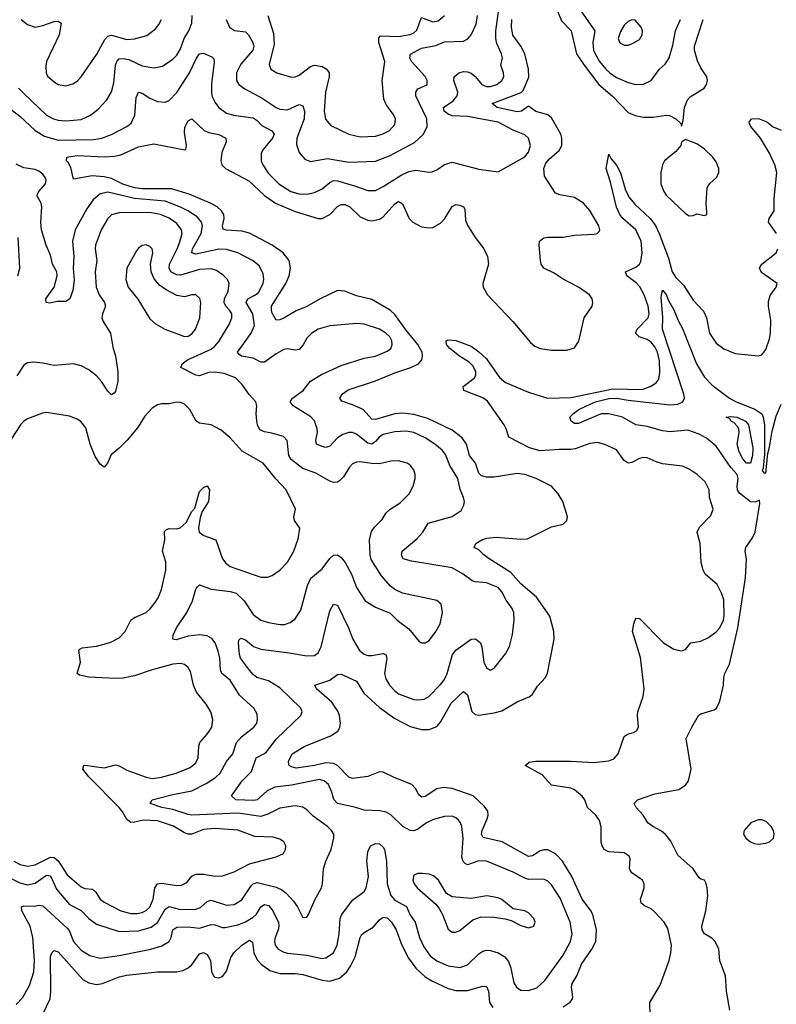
# Model space of a CAD drawing. Header units: inches. Extents: x 1834610 to 2027685, y 642842 to 774116.
# Tile 542 of 632: x 1980909 to 1984865, y 730141 to 735289. Entities that reach past the tile are written whole.
import ezdxf

# ---------------------------------------------------------------- set-up
doc = ezdxf.new("R2010")
doc.units = ezdxf.units.IN
doc.header["$MEASUREMENT"] = 0
doc.layers.add('B9783', color=7, linetype='Continuous')

msp = doc.modelspace()

# ---------------------------------------------------------------- linework, layer by layer
at = {"layer": 'B9783', "color": 5}
for points, elevation in [([(1980792.6, 734872.6), (1980910, 734785), (1980989.4, 734709.4), (1981039.1, 734679.1), (1981110, 734658.9), (1981297.2, 734662.8), (1981338.7, 734670), (1981390, 734689), (1981469.8, 734730), (1981491.6, 734748.4), (1981510.4, 734789.6), (1981518.7, 734881.3), (1981530, 734910.3), (1981550, 734904.7), (1981590, 734877.7), (1981630, 734860.2), (1981670, 734858.2), (1981690, 734865.8), (1981730, 734908.1), (1981796.4, 735010), (1981833, 735087), (1981850, 735109.2), (1981870, 735112.9), (1981914, 735094), (1981924.4, 735084.4), (1981926.5, 735066.5), (1981912.4, 734952.4), (1981911.8, 734911.8), (1981914.6, 734890), (1981932.1, 734852), (1981950, 734829.2), (1981990, 734799.8), (1982026.8, 734790), (1982130, 734775.3), (1982150, 734762.3), (1982175.6, 734735.6), (1982227.5, 734707.5), (1982238.9, 734690), (1982231.5, 734670), (1982181.8, 734610), (1982171.3, 734590), (1982171.3, 734550), (1982179.7, 734530), (1982210, 734484.2), (1982264.2, 734430), (1982326.3, 734390), (1982370, 734377.5), (1982410, 734376.8), (1982450, 734385.7), (1982490, 734405), (1982530, 734437.4), (1982550, 734447.8), (1982570, 734446.4), (1982660.4, 734420.4), (1982730, 734395.2), (1982770, 734396.3), (1982810, 734415.8), (1982903.8, 734476.2), (1982944.5, 734495.5), (1982981, 734501), (1983048.3, 734491.7), (1983066, 734494), (1983090, 734504.2), (1983130, 734531.4), (1983170, 734543.2), (1983310, 734507.7), (1983410, 734494), (1983550, 734571.1), (1983570, 734595.2), (1983579.9, 734630), (1983570, 734669.7), (1983550, 734685.8), (1983490, 734710.5), (1983410, 734752.2), (1983250, 734781.8), (1983170, 734785.4), (1983150, 734794.3), (1983128.9, 734811.1), (1983125, 734830), (1983175.3, 734864.7), (1983195.8, 734890), (1983199.3, 734910), (1983179.4, 734970), (1983180.5, 734990), (1983205.5, 735010), (1983230, 735017.4), (1983250, 735016.6), (1983269, 735009), (1983291.4, 734991.4), (1983325.6, 734950), (1983350, 734939.1), (1983370, 734938.4), (1983404, 734950), (1983429.8, 734970), (1983440.3, 734990), (1983439.3, 735010), (1983424.1, 735050), (1983433, 735090), (1983429, 735110), (1983404.7, 735164.7), (1983398.5, 735190), (1983399.1, 735230), (1983411.7, 735330)], 340), ([(1980903.2, 734930), (1980930, 734902), (1981049.3, 734790), (1981085.7, 734770), (1981110, 734762.8), (1981150, 734759.5), (1981230, 734767.3), (1981278.9, 734790), (1981318.8, 734821.2), (1981365.1, 734870), (1981388.5, 734911.5), (1981401.1, 734958.9), (1981409.9, 735050.1), (1981416.5, 735070), (1981430, 735083.5), (1981450, 735086.3), (1981480.4, 735080.4), (1981550, 735048.1), (1981610, 735036.3), (1981655.1, 735044.9), (1981710, 735081.8), (1981730, 735103.2), (1981750, 735136.9), (1981769.9, 735190.1), (1981793, 735230), (1981808.5, 735270), (1981811, 735310)], 360), ([(1980916.4, 735290), (1980950, 735263.1), (1980990, 735250.2), (1981030, 735258.4), (1981090, 735279.2), (1981110, 735281.7), (1981126.4, 735270), (1981115.2, 735210), (1981050.2, 735070), (1981046.4, 735046.4), (1981047.1, 735010), (1981054.1, 734994.1), (1981090, 734963.1), (1981110.2, 734950.2), (1981150, 734942), (1981186.6, 734953.4), (1981211.2, 734968.8), (1981230.5, 734989.5), (1981312.2, 735107.8), (1981354.5, 735185.5), (1981370, 735202.7), (1981390, 735206.9), (1981470, 735185.5), (1981510, 735188.6), (1981573.4, 735206.6), (1981619.4, 735240.6), (1981637.2, 735262.8), (1981650.7, 735290)], 380), ([(1983750, 730127.7), (1983787.2, 730152.8), (1983800.3, 730170), (1983801.2, 730178.8), (1983794.9, 730230), (1983797.2, 730250), (1983822.1, 730290), (1983846, 730350), (1983900.5, 730430), (1983920.9, 730470), (1983925.5, 730530), (1983906.6, 730610), (1983893.8, 730633.8), (1983850.5, 730690), (1983795.9, 730810), (1983747.5, 730890), (1983710, 730927.4), (1983670, 730947.8), (1983650, 730948.6), (1983630, 730942.6), (1983590, 730916.5), (1983570, 730913.4), (1983431, 730991), (1983332.5, 731012.5), (1983324.4, 731030), (1983326.9, 731050), (1983353.6, 731110), (1983358.4, 731130), (1983356.4, 731150), (1983337.3, 731177.3), (1983279.7, 731230), (1983170, 731269.2), (1983125.2, 731274.8), (1983090, 731268.2), (1983030, 731226.9), (1983010, 731224.4), (1982995.4, 731235.4), (1982978.1, 731270), (1982959.8, 731290), (1982866.7, 731326.7), (1982810, 731354.9), (1982790, 731356.8), (1982730, 731332), (1982650, 731320.7), (1982630, 731329), (1982570, 731389.9), (1982550, 731400.6), (1982510, 731403.4), (1982450, 731388.7), (1982355, 731375.1), (1982330, 731381.7), (1982317.6, 731390), (1982316.3, 731396.3), (1982315.4, 731410), (1982333.3, 731450), (1982399.7, 731490), (1982536.2, 731543.8), (1982573.6, 731570), (1982583, 731590), (1982585.9, 731610), (1982581.9, 731650), (1982573.4, 731673.4), (1982540.4, 731720.4), (1982460.5, 731790), (1982452.7, 731810), (1982530, 731836.2), (1982570, 731865.7), (1982590, 731867.6), (1982670.7, 731830.7), (1982708.3, 731768.3), (1982790, 731692.5), (1982870, 731635.9), (1982950, 731594), (1983010, 731578.4), (1983050, 731577.6), (1983090, 731592.5), (1983110, 731615.4), (1983164.5, 731715.5), (1983230, 731775.6), (1983250, 731758.9), (1983272.3, 731672.3), (1983290, 731656.9), (1983310, 731653.4), (1983390, 731664.2), (1983430, 731674.7), (1983510, 731721.7), (1983576, 731750), (1983590, 731762), (1983615.8, 731804.2), (1983658.7, 731850), (1983668.6, 731871.4), (1983702.8, 732050), (1983701.2, 732090), (1983681.3, 732170), (1983611.7, 732270), (1983530, 732338.9), (1983477.7, 732397.7), (1983364.4, 732470), (1983335.4, 732490), (1983310, 732517), (1983285.2, 732530), (1983293.2, 732550), (1983326, 732570), (1983350, 732578), (1983402.7, 732582.7), (1983530, 732572.9), (1983564.9, 732575.1), (1983690, 732637.6), (1983750, 732650.7), (1983769.3, 732670), (1983774, 732690), (1983748.4, 732770), (1983725.1, 732810), (1983689.7, 732850), (1983610, 732889.8), (1983550, 732911.1), (1983510, 732915.3), (1983390, 732896.2), (1983350, 732896.2), (1983323.1, 732903.1), (1983310, 732918), (1983291.5, 732970), (1983261.2, 733010), (1983245, 733070), (1983222.8, 733102.8), (1983170, 733142.2), (1983043.4, 733203.4), (1982970, 733225.1), (1982910, 733231.5), (1982870, 733227.7), (1982770, 733197.9), (1982750, 733200.2), (1982704.8, 733250), (1982650, 733275.5), (1982593.5, 733293.5), (1982583.1, 733310), (1982595, 733330), (1982626.8, 733353.2), (1982770, 733401), (1982870, 733443.1), (1982953.7, 733470), (1982994.5, 733490), (1983012.5, 733510), (1983015.8, 733530), (1983012.7, 733550), (1982991.5, 733590), (1982927.4, 733667.4), (1982870, 733747), (1982846, 733770), (1982750, 733826.4), (1982670, 733844.2), (1982610, 733868.5), (1982570, 733872.2), (1982480.6, 733830), (1982410.7, 733789.3), (1982354.1, 733765.9), (1982290, 733728.2), (1982270, 733718.8), (1982250, 733718.5), (1982230, 733754.7), (1982224.9, 733770), (1982225.6, 733790), (1982301.1, 733910), (1982317.5, 733950), (1982325.4, 733990), (1982318, 734030), (1982287.4, 734070), (1982229.1, 734110), (1982110, 734172.3), (1982070, 734183.2), (1981988.3, 734188.3), (1981973.8, 734193.8), (1981969.3, 734209.3), (1981978.2, 734250), (1981976.7, 734270), (1981964.8, 734290), (1981941.8, 734310), (1981910, 734328.1), (1981796, 734376), (1981703.7, 734403.7), (1981550, 734403.6), (1981510, 734409.4), (1981449, 734429), (1981390, 734458.3), (1981350, 734466.2), (1981287.6, 734472.4), (1981190, 734455.3), (1981176.3, 734516.3), (1981162.4, 734542.4), (1981153.2, 734550), (1981155.3, 734570), (1981210, 734578.4), (1981350, 734570.7), (1981405.2, 734574.8), (1981437.4, 734582.6), (1981530, 734623.2), (1981610, 734640.3), (1981772.6, 734607.4), (1981777.2, 734610), (1981780.5, 734630), (1981770, 734698), (1981772.5, 734727.5), (1981790, 734760.3), (1981810, 734770.3), (1981873.4, 734710), (1981898.9, 734698.9), (1981950, 734688.4), (1981987, 734670), (1981989, 734650), (1981966, 734594), (1981961.3, 734550), (1981965.8, 734530), (1981985.4, 734510), (1982106.4, 734446.4), (1982188.4, 734370), (1982245.9, 734330), (1982350, 734286), (1982470, 734248.9), (1982490, 734248.8), (1982529.9, 734270.1), (1982570, 734312.6), (1982590, 734322.8), (1982610, 734322.2), (1982635.2, 734310), (1982690, 734258), (1982730, 734240.2), (1982750, 734237.1), (1982790, 734246), (1982810, 734258.2), (1982870, 734325.4), (1982890, 734337.6), (1982910, 734325.7), (1982945.4, 734250), (1982964.7, 734230), (1983010, 734205.8), (1983050, 734200.6), (1983070, 734202.9), (1983110, 734224.7), (1983131.2, 734250), (1983170, 734312.4), (1983190, 734322.9), (1983210, 734319.7), (1983230.1, 734310.1), (1983237.3, 734297.3), (1983240.4, 734240.5), (1983250, 734213.7), (1983290, 734150.3), (1983335.8, 734090), (1983355.6, 734050), (1983359.7, 734010), (1983331.1, 733910), (1983332.3, 733890), (1983355.5, 733850), (1983487.2, 733710), (1983580.1, 733600.1), (1983602.1, 733582.1), (1983630.8, 733570), (1983690, 733560.2), (1983770, 733561.3), (1983810, 733572.7), (1983831.8, 733608.2), (1983860.3, 733730), (1983902, 733790), (1983906.6, 733810), (1983902, 733830), (1983887.8, 733850), (1983831.1, 733890), (1983751.3, 733931.3), (1983703.9, 733963.9), (1983649.2, 733990), (1983635.6, 734010), (1983631.4, 734030), (1983624.8, 734110), (1983627.7, 734130), (1983650, 734147.4), (1983670, 734151.3), (1983750, 734151.9), (1983810, 734161.3), (1983913.5, 734166.5), (1983928.9, 734171.1), (1983938.5, 734181.5), (1983941.5, 734190), (1983936.5, 734210), (1983890, 734290.8), (1983857.7, 734330), (1983810, 734359.6), (1983732.4, 734372.4), (1983710, 734382.3), (1983652.5, 734470), (1983649.9, 734510), (1983660.8, 734539.2), (1983678.7, 734561.3), (1983730, 734604.6), (1983744.1, 734630), (1983744.4, 734670), (1983738.7, 734690), (1983690, 734776.2), (1983670.3, 734790.3), (1983608.4, 734808.4), (1983570, 734835.8), (1983533.4, 734810), (1983510, 734806.2), (1983405.2, 734830), (1983379.5, 734850), (1983531.7, 734908.3), (1983541.8, 734918.2), (1983571.2, 734988.8), (1983570, 735029.2), (1983549.9, 735110), (1983529.9, 735150), (1983487.9, 735207.9), (1983480.8, 735250), (1983481.4, 735290)], 320), ([(1981989.5, 735289.5), (1982006.9, 735250), (1982032.9, 735232.8), (1982090, 735224.7), (1982106.2, 735210), (1982127.6, 735170), (1982134.1, 735150), (1982127.5, 735130), (1982064.6, 735055.4), (1982042.3, 735010), (1982042.9, 734970), (1982054.9, 734950), (1982086.3, 734926.3), (1982177.8, 734877.8), (1982250, 734829.4), (1982270, 734820.5), (1982310, 734818), (1982370, 734845.4), (1982390, 734838.7), (1982397.7, 734810), (1982396.1, 734770), (1982358.3, 734670), (1982355.6, 734635.6), (1982370, 734594.9), (1982399.7, 734559.7), (1982430, 734547.9), (1982517.9, 734562.1), (1982630, 734544.2), (1982770, 734548.9), (1982843.5, 734576.5), (1982973.2, 734646.8), (1983019.8, 734690), (1983040.3, 734730), (1983037, 734770), (1982980.2, 734890), (1982980.2, 734910), (1982990, 734927.9), (1983034.6, 734945.4), (1983039.7, 734950), (1983040.3, 734970), (1983030, 734991.6), (1982957.1, 735070), (1982948.2, 735090), (1982951.7, 735108.3), (1983010, 735140.3), (1983085.7, 735154.3), (1983130, 735172.7), (1983230, 735177.1), (1983252, 735188.1), (1983270.4, 735209.6), (1983295, 735265), (1983302.7, 735310)], 360), ([(1982206.9, 735310), (1982236.7, 735216.7), (1982239.3, 735160.7), (1982213.7, 735053.7), (1982222.3, 735030), (1982253.4, 735010), (1982330, 734987.2), (1982350, 734989.3), (1982370, 734998.9), (1982430, 735043), (1982450, 735050.1), (1982490, 735044.3), (1982512.3, 735032.3), (1982521, 735021), (1982526.5, 735010), (1982527.8, 734990), (1982508, 734910), (1982501.4, 734810), (1982508.8, 734768.8), (1982535.3, 734735.3), (1982630, 734690.2), (1982690, 734676.1), (1982770, 734679.2), (1982804.5, 734690), (1982842.4, 734710), (1982870, 734740.5), (1982873.6, 734770), (1982866, 734790), (1982824.9, 734844.9), (1982813.7, 734873.7), (1982803.9, 734970), (1982818.9, 735070), (1982787.2, 735170), (1982786.7, 735193.3), (1982795.1, 735204.9), (1982890, 735200.1), (1982950, 735210.7), (1982970, 735219.8), (1982985.5, 735234.5), (1983010, 735299.6), (1983070, 735278), (1983096.6, 735283.4), (1983129.8, 735310)], 380), ([(1983722, 735330), (1983742.1, 735282.2), (1983792.6, 735230), (1983820.5, 735110), (1983860.3, 735050), (1983937.1, 734950), (1984008.2, 734888.2), (1984090, 734803.2), (1984126.9, 734786.9), (1984170, 734779.3), (1984220.4, 734779.6), (1984290, 734789.4), (1984307, 734787), (1984340.5, 734770), (1984365.2, 734745.2), (1984370, 734732), (1984378.9, 734761.1), (1984384.2, 734830), (1984400.3, 734870), (1984414.2, 734885.7), (1984487.6, 734930), (1984500.5, 734950), (1984505.1, 734970), (1984501.1, 734990), (1984470, 735036.3), (1984453.6, 735073.6), (1984437.8, 735130), (1984436.7, 735150), (1984482.6, 735290)], 320), ([(1983846, 735330), (1983916.4, 735230), (1983905.7, 735170), (1983910.1, 735130), (1983917.1, 735110), (1983940.8, 735070), (1983974.1, 735030), (1983994.6, 735010), (1984030, 734986.5), (1984090, 734960.5), (1984130, 734950.2), (1984170, 734951.2), (1984210, 734971.3), (1984252.7, 735027.3), (1984284.2, 735055.8), (1984304.4, 735090), (1984323.9, 735156.1), (1984338.3, 735230), (1984363.4, 735290)], 340), ([(1984866.5, 734170), (1984824.8, 734230), (1984828.1, 734250), (1984853.2, 734290), (1984853, 734353), (1984868.1, 734490), (1984857.5, 734530), (1984829.9, 734590), (1984782.1, 734670), (1984731.7, 734730), (1984722.3, 734750), (1984724.1, 734755.9), (1984736.2, 734770), (1984771.3, 734771.3), (1984814.7, 734754.7), (1984848, 734728), (1984890, 734710.2)], 280), ([(1984204.8, 730084.8), (1984203.1, 730150), (1984258.4, 730241.6), (1984304.6, 730370), (1984313.6, 730410), (1984316.3, 730450), (1984297.2, 730537.2), (1984278.7, 730570), (1984230, 730622.8), (1984210, 730640.3), (1984175.8, 730655.8), (1984158.7, 730670), (1984155.6, 730690), (1984174.2, 730750), (1984174.2, 730770), (1984165.4, 730790), (1984110, 730828.6), (1984101.8, 730841.8), (1984098, 730850), (1984100.7, 730900.7), (1984095.7, 730915.7), (1984070, 730933.3), (1983990, 730938.7), (1983964.4, 730950), (1983953.9, 730970), (1983950, 730989.3), (1983948.7, 731068.7), (1983941.3, 731101.3), (1983922, 731130), (1983878.1, 731170), (1983863.7, 731210), (1983849.5, 731229.5), (1983810, 731262), (1983790, 731271.8), (1983690, 731286), (1983640.3, 731340.3), (1983551.8, 731390), (1983573.5, 731406.5), (1983608.3, 731411.7), (1983790, 731412.8), (1983910, 731405.6), (1983990, 731413), (1984015, 731425), (1984037.6, 731450), (1984070, 731540.5), (1984086.5, 731553.5), (1984118.8, 731561.2), (1984134.5, 731570), (1984144.2, 731590), (1984139.3, 731650), (1984141.8, 731670), (1984168.4, 731750), (1984174.7, 731790), (1984154.2, 731954.2), (1984113.3, 732090), (1984119.7, 732130), (1984130, 732159.1), (1984150, 732158.4), (1984274.6, 732030), (1984330, 731998.2), (1984370, 731989), (1984390, 731995.3), (1984418.7, 732030), (1984470, 732039.8), (1984510, 732058.2), (1984550, 732088.1), (1984569.8, 732110), (1984588.4, 732150), (1984592, 732170), (1984590, 732255.1), (1984578.6, 732290), (1984555, 732335), (1984493.5, 732390), (1984482.2, 732410), (1984472.7, 732450), (1984466.2, 732550), (1984452, 732610), (1984463.9, 732636.1), (1984522.7, 732697.3), (1984534.5, 732730), (1984515.5, 732790), (1984513.3, 732830), (1984492.2, 732872.2), (1984451.2, 732911.2), (1984410, 732939.2), (1984375.2, 732955.2), (1984270, 732967.2), (1984236.9, 732976.9), (1984190, 732998.7), (1984170, 733000.3), (1984150, 732994.8), (1984110, 732973.5), (1984090, 732970.8), (1984070, 732984.4), (1984030, 733039.7), (1983967.7, 733067.7), (1983930, 733078.5), (1983890, 733073.4), (1983814.2, 733045.8), (1983790, 733041.3), (1983730, 733042.2), (1983630, 733035.2), (1983574.5, 733050), (1983466.8, 733106.8), (1983453.2, 733150), (1983442.1, 733170), (1983354.7, 733294.7), (1983330, 733311.9), (1983231.3, 733350), (1983228.4, 733370), (1983285.3, 733414.7), (1983294.4, 733430), (1983294.8, 733450), (1983278.8, 733478.8), (1983258.5, 733498.5), (1983208.2, 733530), (1983157.4, 733570), (1983140.5, 733590), (1983139, 733610), (1983150, 733614.9), (1983190, 733611.6), (1983270, 733581.5), (1983310, 733552.6), (1983350, 733515), (1983418.2, 733418.2), (1983450, 733391), (1983570, 733341.2), (1983669.6, 733309.6), (1983793.2, 733313.2), (1984010, 733358.9), (1984164.1, 733355.9), (1984205.4, 733370), (1984236.4, 733390), (1984250.7, 733410), (1984256.4, 733443.5), (1984255.1, 733504.9), (1984244.1, 733550), (1984230, 733578.4), (1984210, 733602.5), (1984190, 733616.3), (1984148.5, 733630), (1984129.2, 733650), (1984138.4, 733670), (1984195.1, 733730), (1984200.8, 733750), (1984195.4, 733790), (1984173.4, 733850), (1984151.9, 733891.9), (1984133.1, 733913.1), (1984084.2, 733950), (1984076.8, 733970), (1984130, 733994.9), (1984149.3, 734010), (1984156.4, 734023.6), (1984164.1, 734070), (1984157.6, 734130), (1984129.8, 734189.8), (1984061.9, 734250), (1984047.5, 734270), (1984030, 734309), (1983998.6, 734438.6), (1983974.7, 734510), (1983990, 734584.7), (1984001.4, 734561.4), (1984030, 734528), (1984050, 734488), (1984077.2, 734397.2), (1984097.4, 734357.4), (1984124.7, 734324.7), (1984204.7, 734250), (1984232.6, 734212.6), (1984253, 734170), (1984301.5, 734041.5), (1984320.5, 733970), (1984340.1, 733940.1), (1984380.2, 733900.2), (1984430, 733822), (1984484.2, 733764.2), (1984500.8, 733730), (1984515.6, 733650), (1984550, 733597.1), (1984590, 733567.7), (1984650, 733543.8), (1984770, 733530.4), (1984790, 733536.4), (1984810, 733563.7), (1984830, 733620.5), (1984834.4, 733650), (1984836.8, 733716.8), (1984824.7, 733790), (1984824.7, 733815.2), (1984833.7, 733846.3), (1984864.2, 733890), (1984869.7, 733910), (1984786.9, 733966.9), (1984776.4, 733990), (1984789.8, 734010), (1984864.4, 734070), (1984872.2, 734090)], 280), ([(1980890, 730140.2), (1980924.5, 730175.5), (1980961, 730239), (1980983.7, 730310), (1980986.3, 730370), (1980977.3, 730490), (1980963.2, 730550), (1980920.6, 730630), (1980919.1, 730650), (1980930, 730656.6), (1980985.8, 730654.2), (1981010, 730658.4), (1981030, 730655), (1981158.2, 730538.2), (1981167.1, 730527.1), (1981190.8, 730470), (1981230, 730424.2), (1981275.4, 730395.4), (1981330, 730382.1), (1981430, 730395.5), (1981594.5, 730430), (1981653.1, 730446.9), (1981690.4, 730469.6), (1981700.8, 730490), (1981710.5, 730529.5), (1981730, 730543.9), (1981790, 730545.5), (1981850, 730538.5), (1981910, 730558.4), (1981930, 730556.8), (1981970, 730542.6), (1981983, 730543), (1982050, 730556), (1982090, 730571.6), (1982130, 730595.7), (1982147.9, 730612.1), (1982170, 730650.2), (1982190, 730663.2), (1982210, 730657), (1982230, 730635.4), (1982261.6, 730570), (1982264.2, 730550), (1982260.6, 730530), (1982244.2, 730490), (1982241.2, 730470), (1982245.4, 730450), (1982260.8, 730430), (1982290, 730413.9), (1982310, 730408.4), (1982410, 730398.4), (1982490, 730381), (1982510, 730384.1), (1982549.2, 730410.8), (1982569.9, 730450), (1982580.1, 730510), (1982585.6, 730590), (1982593, 730610), (1982650, 730684.7), (1982709.6, 730730), (1982721.3, 730750), (1982732.2, 730810), (1982724, 730890), (1982730, 730938), (1982744.2, 730970), (1982770, 730982), (1982790, 730980.3), (1982810, 730963), (1982816.5, 730950), (1982827.8, 730890), (1982830.1, 730770), (1982850.4, 730710.4), (1982870, 730685.4), (1982931.7, 730651.7), (1982949.7, 730609.7), (1982976.6, 730570), (1982998.9, 730490), (1983021.9, 730441.9), (1983054.9, 730394.9), (1983090, 730368.2), (1983150, 730342.2), (1983210, 730333), (1983250, 730347.5), (1983310, 730405.5), (1983330, 730418.6), (1983350, 730424), (1983370, 730422.2), (1983410, 730409.4), (1983445.5, 730390), (1983464.4, 730364.4), (1983476.8, 730330), (1983492.8, 730252.8), (1983506, 730230), (1983530, 730215.6), (1983570, 730213.2), (1983613.2, 730226.8), (1983654.5, 730265.5), (1983750, 730397.4), (1983789.1, 730470), (1983797.5, 730510), (1983786.9, 730570), (1983735.8, 730695.8), (1983690, 730765.6), (1983670, 730784.5), (1983650, 730794.8), (1983570, 730794.2), (1983550, 730799.9), (1983490, 730832.1), (1983350, 730889.9), (1983310, 730891.2), (1983250, 730870.7), (1983237.6, 730877.6), (1983227.6, 730887.6), (1983221.7, 730910), (1983227.4, 731007.4), (1983220.9, 731070), (1983214.5, 731090), (1983203.8, 731103.8), (1983190, 731116.2), (1983170, 731125.3), (1983130, 731123.4), (1983072, 731108), (1983036, 731090), (1982990, 731055.9), (1982970, 731048.2), (1982950, 731049), (1982912.4, 731070), (1982850, 731131.6), (1982825.4, 731145.4), (1982792.4, 731152.4), (1982710, 731155.3), (1982666.6, 731170), (1982570.5, 731190.5), (1982551.2, 731211.2), (1982542, 731250), (1982523.7, 731290), (1982501.7, 731310), (1982476.1, 731316.1), (1982330, 731285.9), (1982243.7, 731276.3), (1982203.8, 731256.2), (1982150, 731210.8), (1982132.8, 731207.2), (1982039.3, 731210), (1982015.8, 731230), (1982072.5, 731310), (1982121.4, 731358.6), (1982145.8, 731430), (1982190, 731451.5), (1982199.4, 731460.6), (1982251.3, 731528.7), (1982378.9, 731650), (1982386, 731670), (1982379.2, 731690), (1982270, 731795.8), (1982210, 731832.1), (1982149.9, 731849.9), (1982130, 731864.7), (1982110, 731887.8), (1982063.9, 731950), (1982057.6, 731970), (1982052.4, 732030), (1982054.7, 732045.3), (1982065.3, 732054.7), (1982090, 732046.3), (1982131.9, 732011.9), (1982170, 731997.1), (1982318.9, 731978.9), (1982410, 731962.7), (1982450, 731964.1), (1982470, 731978.3), (1982486, 732010), (1982530, 732198.4), (1982550, 732233), (1982570, 732228.5), (1982628.3, 732110), (1982650.2, 732050), (1982686, 731990), (1982710, 731971.8), (1982730, 731965.1), (1982750, 731963.9), (1982810, 731975), (1982823.8, 731970), (1982829.3, 731950), (1982816.8, 731870), (1982823.3, 731843.3), (1982842.8, 731810), (1982870, 731779), (1982890, 731764.5), (1982970, 731734.7), (1982990, 731732), (1983023.2, 731736.8), (1983049.1, 731750.9), (1983110, 731812.3), (1983130, 731839.6), (1983143.6, 731870), (1983171.2, 731970), (1983190, 731992.9), (1983270, 732050.3), (1983292.3, 732052.3), (1983318, 732030), (1983324.9, 732010), (1983335.3, 731930), (1983350, 731900.5), (1983370, 731888.7), (1983390, 731898), (1983450, 731972.7), (1983470, 732010.8), (1983485.9, 732074.1), (1983495.3, 732150), (1983492.8, 732190), (1983484.8, 732210), (1983453, 732253), (1983430, 732296.9), (1983410, 732320.3), (1983350, 732344.2), (1983290, 732349), (1983275, 732355), (1983227.1, 732390), (1983170, 732423.4), (1982957.4, 732457.4), (1982914, 732470), (1982910, 732476), (1982905.6, 732490), (1982909.7, 732510), (1982986.2, 732573.8), (1983016.2, 732610), (1983044, 732656), (1983170, 732691.3), (1983217, 732723), (1983231.5, 732750), (1983234, 732770), (1983229.8, 732790), (1983212.5, 732832.5), (1983199.4, 732890), (1983158.7, 732958.7), (1983134.9, 733014.9), (1983118.4, 733038.4), (1983079.8, 733070), (1983030, 733102), (1982970, 733129.9), (1982930, 733136.9), (1982870, 733134.2), (1982810, 733120.4), (1982790, 733107.9), (1982770, 733083), (1982750, 733069.9), (1982730, 733074), (1982670, 733121.5), (1982650, 733130.7), (1982630, 733130.7), (1982599.5, 733120.5), (1982570, 733102.9), (1982530, 733058.7), (1982510, 733051.7), (1982490, 733057.3), (1982461.3, 733070), (1982458.5, 733078.5), (1982457.1, 733090), (1982466.1, 733130), (1982464.4, 733150), (1982450, 733192.1), (1982432.2, 733212.2), (1982339.7, 733270), (1982322.6, 733290), (1982335.1, 733310), (1982390.8, 733350), (1982430, 733399.5), (1982486.7, 733433.3), (1982590, 733480.2), (1982710, 733518.4), (1982770, 733530.2), (1982830, 733555.8), (1982849.7, 733570), (1982857.2, 733590), (1982855.3, 733610), (1982844.7, 733630), (1982823.5, 733650), (1982790, 733670.7), (1982710, 733696.4), (1982670, 733700.3), (1982530, 733688.6), (1982470, 733671.1), (1982436.3, 733650), (1982410, 733623.7), (1982392.1, 733587.9), (1982370, 733565.1), (1982350, 733560.4), (1982310, 733568.2), (1982290, 733563.5), (1982250, 733541.7), (1982190, 733497.6), (1982170, 733498.2), (1982130, 733519), (1982069.4, 733530), (1982057.4, 733537.4), (1982048.7, 733550), (1982119.6, 733650), (1982137.4, 733690), (1982128.3, 733750), (1982093.6, 733810), (1982101.2, 733830), (1982142.8, 733850), (1982157.6, 733862.4), (1982181.5, 733910), (1982185, 733930), (1982182.4, 733962.4), (1982161.8, 734001.8), (1982130, 734027.2), (1982050, 734069.3), (1981990, 734087.3), (1981950, 734088), (1981830, 734062.6), (1981810, 734068.9), (1981812.2, 734090), (1981857.7, 734170), (1981865.8, 734210), (1981859.6, 734230), (1981837.2, 734257.2), (1981789, 734289), (1981750, 734308.2), (1981670, 734339.9), (1981510, 734353), (1981370, 734386.6), (1981330, 734378), (1981293.1, 734346.9), (1981260, 734300), (1981198.6, 734190), (1981185.2, 734130), (1981192.5, 734050), (1981188.1, 733990), (1981193.3, 733926.6), (1981187.5, 733872.5), (1981171.2, 733828.8), (1981150, 733815.6), (1981105.5, 733814.5), (1981067.2, 733807.2), (1981048, 733810), (1981046, 733830), (1981089.8, 733890.2), (1981105.3, 733950), (1981103.1, 733970), (1981080.3, 734010), (1981070, 734057.6), (1981047.5, 734110), (1981023.4, 734190), (1981019.3, 734230), (1981025.6, 734310), (1981020.7, 734330), (1980999.4, 734370), (1981008.9, 734390), (1981044.5, 734430), (1981047.7, 734450), (1981043.1, 734463.1), (1981030, 734481.1), (1981010, 734497), (1980990, 734506), (1980930, 734514.6), (1980890, 734533.2)], 340), ([(1980830, 730815.7), (1980910, 730775.7), (1980950, 730765.2), (1980990, 730773.8), (1981050, 730815.5), (1981070, 730812.9), (1981102.5, 730742.5), (1981170, 730663.5), (1981231, 730631), (1981270, 730589.2), (1981310, 730560.2), (1981430, 730521.9), (1981530, 730524.6), (1981596.4, 730543.6), (1981630, 730568.1), (1981670, 730638.4), (1981690, 730652.1), (1981750, 730635.8), (1981830, 730637.5), (1981853.7, 730646.3), (1981890, 730679), (1981910, 730685.9), (1981990, 730660.1), (1982030, 730663), (1982070, 730686.8), (1982119.6, 730760.4), (1982130, 730770.6), (1982150, 730776.9), (1982250, 730753), (1982279.9, 730739.9), (1982302.3, 730722.3), (1982340.2, 730680.2), (1982361.7, 730650), (1982390, 730594.8), (1982410, 730596), (1982419.3, 730610), (1982452, 730688), (1982487.1, 730750), (1982492.2, 730770), (1982497.2, 730850), (1982509.8, 730890), (1982537.4, 730950), (1982551.8, 731011.8), (1982550.9, 731030), (1982539.7, 731050), (1982519.2, 731070), (1982444.1, 731124), (1982410, 731157.6), (1982390, 731170.8), (1982350, 731179), (1982270, 731167), (1982205.8, 731134.2), (1982170, 731123.4), (1982050, 731140.6), (1981810, 731130.3), (1981790, 731132.6), (1981710, 731159.2), (1981651.8, 731170), (1981591.8, 731190), (1981602, 731210), (1981710, 731238.5), (1981810, 731257.7), (1981885, 731295), (1981933.4, 731326.6), (1981957.8, 731350), (1981989.9, 731410.1), (1982022.9, 731450), (1982042, 731510), (1982070, 731541.2), (1982132.6, 731590), (1982148.3, 731610), (1982153.3, 731630), (1982150, 731657.2), (1982133, 731690), (1982057.6, 731757.6), (1982010, 731836.4), (1981966.4, 731870), (1981958.6, 731890), (1981955, 731950), (1981947.3, 731987.3), (1981930.4, 732030.4), (1981913.2, 732053.2), (1981890, 732067), (1981850, 732072.3), (1981790, 732065.7), (1981726.6, 732046.6), (1981709.5, 732050), (1981711.6, 732070), (1981729.8, 732110), (1981782.6, 732190), (1981812.2, 732250), (1981830, 732310.8), (1981836.6, 732323.4), (1981850, 732334), (1981910.6, 732310.6), (1982010, 732299.8), (1982040.3, 732290), (1982083.2, 732250), (1982130, 732179.5), (1982170.5, 732150), (1982210, 732137.2), (1982270, 732127.1), (1982292.9, 732127.1), (1982323.3, 732136.7), (1982350, 732155.8), (1982379.3, 732200.7), (1982413.4, 732330), (1982431.8, 732368.2), (1982490, 732416.8), (1982530, 732472.3), (1982550, 732488.3), (1982570, 732491.2), (1982590, 732477.7), (1982611.3, 732451.3), (1982644.7, 732390), (1982670, 732320.4), (1982715.8, 732250), (1982770, 732217), (1982845.3, 732185.2), (1982882.4, 732150), (1982944.6, 732104.6), (1982997.7, 732037.7), (1983010, 732030.4), (1983030, 732030.4), (1983050, 732042.4), (1983085.4, 732090), (1983108.3, 732130), (1983119.7, 732190), (1983113.2, 732233.2), (1983090, 732251.2), (1982910, 732289.6), (1982869.7, 732309.7), (1982847.6, 732327.6), (1982801, 732381), (1982747.2, 732467.2), (1982741.6, 732490), (1982738.2, 732570), (1982747.8, 732612.2), (1982763.7, 732636.3), (1982804.4, 732675.6), (1982825.1, 732710), (1982846.9, 732730), (1982898.1, 732761.9), (1982945.4, 732810), (1982966.9, 732850), (1982977.7, 732890), (1982977.7, 732910), (1982970, 732934.5), (1982950, 732959.6), (1982935.1, 732970), (1982890, 732982.3), (1982850, 732980.9), (1982790, 732966.8), (1982750, 732967.7), (1982690, 732977.7), (1982670, 732975.3), (1982650, 732966), (1982634, 732950), (1982602, 732898), (1982582, 732878), (1982570, 732870.8), (1982550.2, 732869.8), (1982530, 732875.7), (1982457.9, 732917.9), (1982390, 732941.4), (1982328.9, 732988.9), (1982316.5, 733010), (1982307.9, 733088), (1982289, 733109), (1982227.5, 733127.5), (1982190, 733133.6), (1982165.1, 733145.1), (1982152.6, 733170), (1982148.3, 733191.7), (1982144.8, 733230), (1982148.4, 733270), (1982143, 733290), (1982108.6, 733328.6), (1982070, 733383.9), (1982037, 733417), (1981978, 733438), (1981930, 733446.3), (1981896.8, 733443.2), (1981850, 733426.2), (1981830, 733430.8), (1981752, 733470), (1981758.4, 733490), (1981786.9, 733510), (1981910, 733566.1), (1981930, 733581.1), (1981950, 733605.6), (1982005, 733695), (1982018.6, 733730), (1982017.8, 733750), (1982006.6, 733770), (1981986.7, 733790), (1981977.5, 733810), (1981980.1, 733830), (1981999.6, 733870), (1982004.8, 733910), (1981995.6, 733930), (1981973.5, 733953.5), (1981937.4, 733977.3), (1981910, 733985.8), (1981850, 733983.1), (1981750, 733953.7), (1981730, 733955.1), (1981699.5, 733970), (1981689.9, 733990), (1981691.7, 734010), (1981733.1, 734090), (1981746.9, 734126.9), (1981758, 734170), (1981754.4, 734190), (1981730, 734223), (1981690, 734250.4), (1981645.1, 734270), (1981590, 734280.3), (1981430, 734278.6), (1981390, 734267.8), (1981370, 734249.7), (1981335.4, 734190), (1981305.5, 734110), (1981304, 734090), (1981312.1, 734030), (1981303, 733970), (1981308.8, 733890), (1981325, 733850), (1981352, 733810), (1981358.2, 733790), (1981341.5, 733750), (1981339, 733730), (1981345, 733710), (1981383.2, 733650), (1981396.2, 733576.2), (1981410.3, 733530), (1981422.9, 733450), (1981422.2, 733397.8), (1981410, 733345.2), (1981403.4, 733336.6), (1981390, 733327.3), (1981370, 733346), (1981337.5, 733397.4), (1981310, 733427.3), (1981270, 733457.8), (1981230, 733479.3), (1981190, 733488.5), (1981090, 733480.4), (1981030, 733493.3), (1980982.5, 733497.5), (1980950, 733495.1), (1980930, 733482.4), (1980894.1, 733425.9)], 360), ([(1980898.8, 733950), (1980909.8, 733990), (1980901.1, 734150)], 360), ([(1984622.4, 730110), (1984605.1, 730210), (1984599.1, 730290), (1984570, 730369), (1984563.9, 730430), (1984544.7, 730470), (1984527.1, 730487.1), (1984489.2, 730509.2), (1984476.8, 730530), (1984476, 730550), (1984496.2, 730630), (1984507.2, 730707.2), (1984504, 730750), (1984496.8, 730776.8), (1984490, 730789.3), (1984470, 730795.1), (1984462.3, 730802.3), (1984429.8, 730850), (1984350, 730920.5), (1984313.4, 730993.4), (1984286.7, 731026.7), (1984265.3, 731045.3), (1984219.6, 731070), (1984193.6, 731090), (1984169.7, 731129.7), (1984132.7, 731170), (1984121.2, 731190), (1984139, 731210), (1984230, 731242), (1984356.1, 731263.9), (1984390, 731286), (1984405.6, 731310), (1984419.7, 731370), (1984394.5, 731530), (1984422.7, 731590), (1984459, 731650), (1984470, 731658.8), (1984539.4, 731680.6), (1984551.5, 731690), (1984570, 731726), (1984588.2, 731810), (1984589.8, 731850.2), (1984595.1, 731870), (1984620.8, 731919.2), (1984663.7, 732110), (1984704.8, 732370), (1984709.6, 732469.7), (1984702.9, 732510), (1984705.6, 732530), (1984740.7, 732579.3), (1984755.1, 732610), (1984779.3, 732759.3), (1984776.4, 732776.4), (1984754, 732766), (1984730, 732767.8), (1984672.9, 732812.9), (1984662, 732830), (1984659.9, 732850), (1984665.7, 732890), (1984660.6, 732910), (1984626.6, 732946.6), (1984550, 733059.3), (1984500.9, 733100.9), (1984462.3, 733122.3), (1984402.1, 733142.1), (1984310, 733134.1), (1984270, 733139.4), (1984190, 733161.1), (1984131.2, 733171.2), (1984061.6, 733210), (1983990, 733227.8), (1983950, 733227.2), (1983830, 733176.8), (1983810, 733177.6), (1983802.2, 733182.3), (1983792.3, 733190), (1983786.3, 733210), (1983804.7, 733230), (1983833.3, 733250), (1983872, 733270), (1983919.8, 733290), (1983990, 733308.9), (1984030, 733310), (1984090, 733298.8), (1984310, 733275.7), (1984350, 733278.5), (1984376.6, 733290), (1984384.4, 733310), (1984381, 733330), (1984270.5, 733670), (1984271.7, 733731.7), (1984262.3, 733837.7), (1984270, 733874.8), (1984290, 733852.7), (1984301.3, 733821.3), (1984330, 733771.8), (1984353.3, 733713.2), (1984374.4, 733674.4), (1984447.4, 733490), (1984490, 733420.2), (1984530, 733377.5), (1984619.6, 733310), (1984655.6, 733290), (1984753.2, 733253.2), (1984788.6, 733228.6), (1984797.1, 733210), (1984802.5, 733170), (1984803.1, 733016.9), (1984796.1, 732943.9), (1984790.9, 732930.9), (1984799.6, 732919.6), (1984810, 732917.3), (1984820, 733020), (1984830, 733054), (1984843.1, 733136.9), (1984864.4, 733215.6), (1984890, 733278)], 260), ([(1980878.8, 730890), (1980911.3, 730871.3), (1980950, 730862.8), (1980990.9, 730870.9), (1981070, 730909.6), (1981090, 730908.6), (1981110.8, 730890.8), (1981158, 730818), (1981230, 730755.5), (1981250, 730747.2), (1981290, 730743.2), (1981307.8, 730727.8), (1981329.5, 730690), (1981350, 730675.7), (1981438.5, 730630), (1981490, 730616.3), (1981523.9, 730616.1), (1981550, 730621.4), (1981570, 730631.4), (1981590, 730649.4), (1981606.4, 730690), (1981615.6, 730750), (1981630, 730770.8), (1981650, 730774.4), (1981730, 730762.7), (1981755.7, 730764.3), (1981782.9, 730777.1), (1981809.2, 730810.8), (1981830, 730821.8), (1981870, 730821.3), (1981930, 730810.1), (1981970, 730813.4), (1982030, 730832.7), (1982110, 730875.6), (1982250, 730911.3), (1982287.8, 730930), (1982299.2, 730950), (1982300.4, 730970), (1982290, 730989.6), (1982270, 731003.5), (1982234.7, 731014.7), (1982138.5, 731018.5), (1982050, 731051), (1981930, 731060.6), (1981870, 731054.8), (1981810, 731029.9), (1981790, 731029.9), (1981770, 731037.2), (1981713, 731073), (1981630, 731099.9), (1981555.7, 731104.3), (1981510, 731092.5), (1981490, 731092.2), (1981470, 731106.8), (1981447.4, 731147.4), (1981428.6, 731170), (1981271.5, 731330), (1981238.5, 731370), (1981244.5, 731390), (1981250, 731391.9), (1981350, 731376.6), (1981410, 731393), (1981430, 731388.4), (1981470, 731364.8), (1981570, 731328.4), (1981601.7, 731321.7), (1981650, 731328.1), (1981727, 731350), (1981801.2, 731378.8), (1981830, 731404.2), (1981842.8, 731430), (1981845.5, 731490), (1981851.8, 731510), (1981890, 731553.4), (1981913.1, 731590), (1981919.2, 731630), (1981908.7, 731670), (1981884.2, 731710), (1981832.8, 731772.8), (1981818.3, 731810), (1981801.5, 731881.5), (1981790, 731901.3), (1981770, 731917.2), (1981750, 731922.9), (1981710, 731918.4), (1981602.4, 731890), (1981510, 731858), (1981450, 731845.8), (1981410, 731843.9), (1981271.2, 731851.2), (1981222.4, 731862.4), (1981209.6, 731870), (1981227.2, 731930), (1981218.7, 731990), (1981223.1, 731996.9), (1981235.4, 732004.6), (1981310, 732013.8), (1981350, 732023.5), (1981390, 732036.2), (1981430, 732056.1), (1981460.3, 732090), (1981489.9, 732150.1), (1981510, 732163.5), (1981570.5, 732189.5), (1981592.2, 732207.8), (1981618.3, 732241.7), (1981633.2, 732266.8), (1981649.9, 732310), (1981673.2, 732410), (1981674, 732454), (1981655.1, 732510), (1981667.2, 732570), (1981666.6, 732613.4), (1981676.2, 732623.8), (1981690, 732628.2), (1981730, 732626.7), (1981748.2, 732631.8), (1981779.4, 732660.6), (1981810, 732718), (1981824.7, 732735.3), (1981850, 732822), (1981870, 732842), (1981890, 732851), (1981902, 732830), (1981896, 732770), (1981862.8, 732717.2), (1981853.4, 732686.6), (1981844, 732630), (1981847.7, 732610), (1981871.7, 732591.7), (1981934, 732570), (1981970.2, 732470), (1981986.8, 732446.8), (1982009.5, 732429.5), (1982170, 732373.8), (1982205.5, 732374.5), (1982230, 732382.7), (1982270, 732410.3), (1982310, 732452), (1982343.1, 732510), (1982365.7, 732574.3), (1982374.3, 732630), (1982345.6, 732670), (1982343, 732690), (1982351.5, 732730), (1982302, 732830), (1982248, 732888), (1982182, 732970), (1982072.4, 733032.4), (1982010, 733102.6), (1981962.2, 733142.2), (1981910, 733171.1), (1981850, 733178.3), (1981831.8, 733190), (1981799.2, 733250), (1981770, 733279.1), (1981750, 733287.1), (1981730, 733288.3), (1981690, 733279.7), (1981650, 733279.7), (1981630, 733274.3), (1981602.2, 733257.8), (1981563.4, 733216.6), (1981524.8, 733155.2), (1981471.3, 733090), (1981430, 733047.7), (1981386.6, 733013.4), (1981368.5, 732970), (1981350, 732949.7), (1981330, 732964.8), (1981304.3, 733004.3), (1981278.1, 733070), (1981255.4, 733155.4), (1981228, 733188), (1981210, 733200.4), (1981170, 733215.5), (1981050, 733234.5), (1981029.2, 733230.8), (1980950, 733201.7), (1980930, 733189.7), (1980912.9, 733170), (1980864.5, 733095.5)], 380), ([(1981029.9, 730090.1), (1981068.2, 730170), (1981072.7, 730207.3), (1981069.9, 730390.1), (1981078, 730410), (1981090, 730423.1), (1981110, 730416), (1981239.7, 730270), (1981270, 730252.4), (1981310, 730244.3), (1981341.6, 730250), (1981430, 730284), (1981470, 730293.1), (1981630, 730310.9), (1981730, 730311), (1981762.7, 730317.3), (1981789.2, 730330.8), (1981810, 730348.1), (1981850, 730405.7), (1981870, 730412.3), (1981890, 730400.9), (1981907, 730370), (1981912.3, 730312.3), (1981923.2, 730290), (1981930, 730283.2), (1981950, 730279.7), (1981970, 730287.1), (1981990, 730313.4), (1982013.7, 730386.3), (1982029.1, 730410), (1982070, 730450.9), (1982110, 730475.9), (1982125.9, 730465.9), (1982133.4, 730410), (1982150, 730374.3), (1982171.2, 730351.2), (1982217, 730317), (1982270, 730301.6), (1982350, 730301.4), (1982390, 730296.4), (1982490, 730266.8), (1982530, 730262.5), (1982582.1, 730277.9), (1982619.3, 730310), (1982639.6, 730340.4), (1982662.5, 730390), (1982689.1, 730490), (1982696.7, 730503.4), (1982710, 730516.9), (1982756.4, 730543.6), (1982790, 730583.2), (1982810, 730596.3), (1982830, 730592.4), (1982853.8, 730570), (1982877.4, 730530), (1982907, 730450), (1982941.5, 730381.5), (1982980.4, 730330), (1983030, 730284.1), (1983063.2, 730263.2), (1983150, 730223.3), (1983190, 730212.8), (1983250, 730213.6), (1983330, 730235.7), (1983350, 730233.6), (1983360.8, 730210), (1983365.8, 730150), (1983383.6, 730123.6)], 320)]:
    msp.add_lwpolyline(points, dxfattribs=dict(at, elevation=elevation))
for points, elevation in [([(1984110, 735287.3), (1984090, 735279.6), (1984070, 735260.5), (1984050, 735227), (1984038.3, 735190), (1984047.2, 735167.2), (1984070, 735155.3), (1984090, 735155.3), (1984110, 735162), (1984150, 735185.3), (1984163.9, 735210), (1984164.7, 735230), (1984158.9, 735250), (1984126.6, 735286.6)], 360), ([(1984390, 734662), (1984370, 734648.7), (1984365.3, 734630), (1984339.6, 734600.3), (1984279.7, 734550), (1984269.2, 734530), (1984260.6, 734490), (1984261.6, 734430), (1984276.3, 734390), (1984290, 734372), (1984390, 734275.5), (1984410, 734263.1), (1984430, 734265.3), (1984450, 734274), (1984490, 734264.4), (1984501.2, 734270), (1984502, 734278), (1984499.1, 734330), (1984504.2, 734410), (1984515.1, 734430), (1984554, 734466), (1984565.3, 734490), (1984564.8, 734510), (1984550, 734546), (1984532.9, 734570), (1984490, 734611.2), (1984450, 734639.6)], 320), ([(1981571.1, 734111.1), (1981550, 734107.6), (1981530, 734094), (1981519.4, 734080.6), (1981469.1, 733990), (1981463.6, 733930), (1981476.9, 733890), (1981527.4, 733827.4), (1981590, 733724.9), (1981618.6, 733698.6), (1981667.7, 733670), (1981770, 733632.7), (1981790, 733634), (1981810, 733645.5), (1981828.2, 733670), (1981850.9, 733730), (1981855.6, 733810), (1981851.6, 733831.6), (1981830, 733849.6), (1981810, 733849.6), (1981770, 733839.8), (1981730, 733846.8), (1981675.8, 733875.8), (1981640.5, 733900.5), (1981612.9, 733932.9), (1981596.1, 733970), (1981593.3, 734010), (1981604.7, 734070), (1981601.3, 734090), (1981590, 734103.6)], 380), ([(1984730, 732969.3), (1984708.5, 732970), (1984690, 732992.2), (1984670.4, 733030), (1984661.1, 733070), (1984670.6, 733130), (1984668.4, 733150), (1984662.1, 733162.1), (1984642.6, 733182.6), (1984628.4, 733190), (1984621.4, 733201.5), (1984602.7, 733210), (1984625.9, 733214.1), (1984660.5, 733210), (1984704.4, 733190), (1984719.8, 733170), (1984741.6, 733050), (1984741.4, 733010)], 240), ([(1984770, 731105.7), (1984731.6, 731090), (1984696.4, 731050), (1984692.9, 731030), (1984705.1, 731010), (1984729.4, 730990), (1984750, 730981.9), (1984770, 730978.8), (1984810, 730983.1), (1984830, 730991.1), (1984849.6, 731010.4), (1984853.9, 731030), (1984849.9, 731050), (1984838.7, 731070), (1984814.2, 731094.2), (1984790, 731104.6)], 260), ([(1983014.5, 730825.5), (1982990, 730824.4), (1982970, 730815.6), (1982964.2, 730790), (1982971.8, 730770), (1982987.6, 730750), (1983084.2, 730664.2), (1983102.5, 730642.5), (1983120.3, 730610), (1983150, 730533.4), (1983170, 730518.7), (1983190, 730518), (1983210, 730527.4), (1983278, 730582), (1983321.3, 730598.7), (1983390, 730596.5), (1983447.8, 730587.7), (1983478.7, 730578.7), (1983530, 730552.2), (1983570, 730541.6), (1983597.2, 730550), (1983603.7, 730570), (1983597.6, 730590), (1983570, 730619.7), (1983550, 730629.6), (1983490, 730640.7), (1983430, 730689.6), (1983410, 730697.7), (1983352.4, 730707.6), (1983270, 730693.6), (1983170, 730702.9), (1983141, 730721), (1983099.1, 730790), (1983072.5, 730812.5), (1983050, 730820.7)], 360)]:
    msp.add_lwpolyline(points, close=True, dxfattribs=dict(at, elevation=elevation))

doc.saveas('drawing.dxf')
